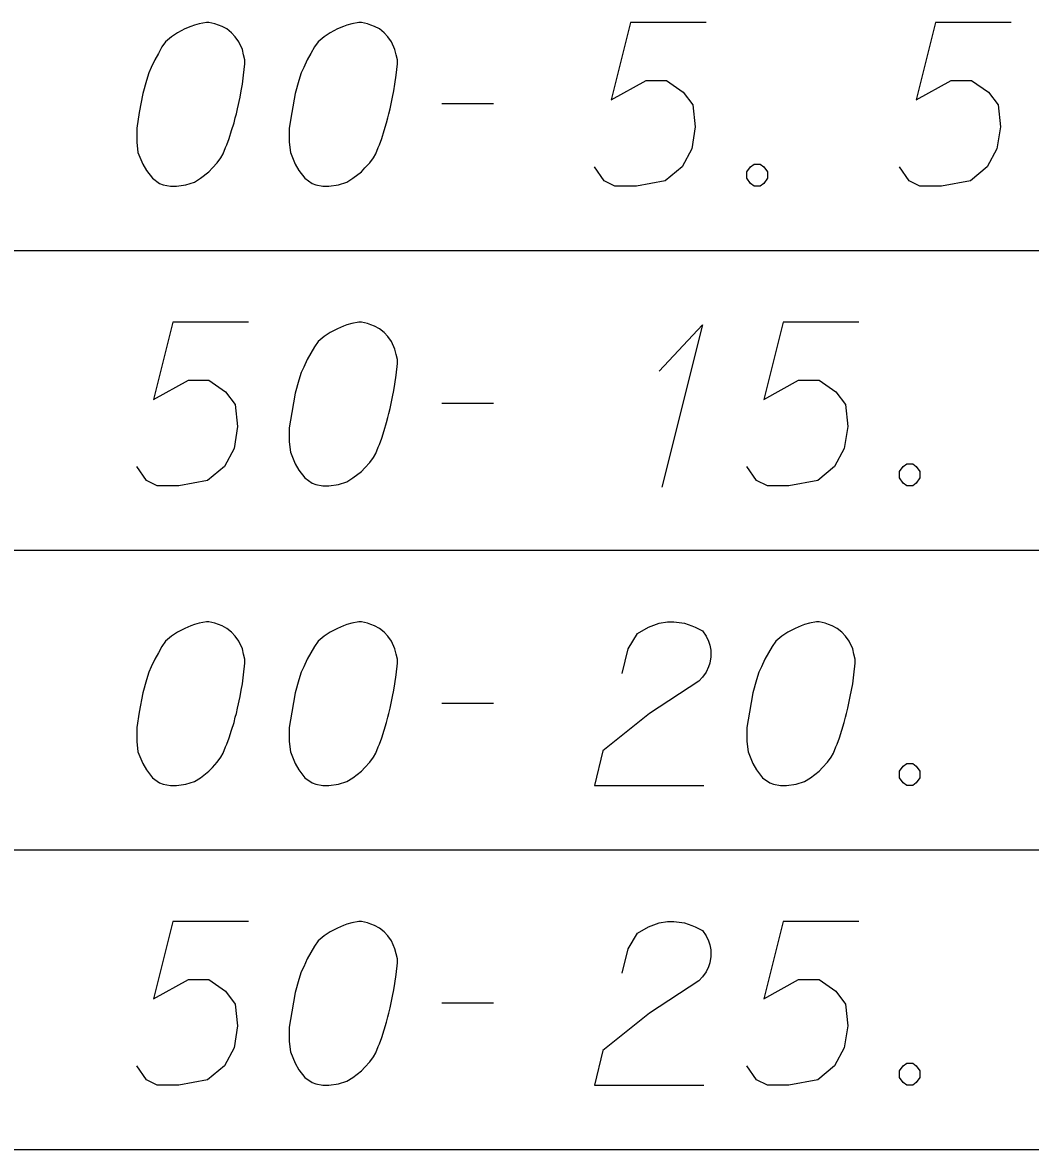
# Model space of a CAD drawing. Extents: x 2074207 to 2076812, y 516372 to 523312.
# Drawn here: x 2076397.04 to 2076426.64, y 517883.72 to 517916.81 of the extents above; entities that cross this region are included whole.
import ezdxf

# ---------------------------------------------------------------- set-up
doc = ezdxf.new("R2010")
doc.units = 0
doc.layers.add('Prop DirtTable_ Soil Test Results - Outline (Minor)', color=7, linetype='Continuous')
doc.layers.add('Prop DirtTable_ Soil Test Results - Tx (Sample Data)', color=7, linetype='Continuous')

msp = doc.modelspace()

# ---------------------------------------------------------------- linework, layer by layer
at = {"layer": 'Prop DirtTable_ Soil Test Results - Outline (Minor)'}
for p, q in [((2076260.609, 517910.118), (2076811.903, 517910.118)), ((2076260.609, 517910.118), (2076811.903, 517910.118)), ((2076260.609, 517901.318), (2076811.903, 517901.318)), ((2076260.609, 517901.318), (2076811.903, 517901.318)), ((2076260.609, 517892.518), (2076811.903, 517892.518)), ((2076260.609, 517892.518), (2076811.903, 517892.518)), ((2076260.609, 517883.718), (2076811.903, 517883.718)), ((2076260.609, 517883.718), (2076811.903, 517883.718))]:
    msp.add_line(p, q, dxfattribs=at)
at = {"layer": 'Prop DirtTable_ Soil Test Results - Tx (Sample Data)'}
for points in [[(2076402.512, 517916.807), (2076402.442, 517916.807), (2076402.23, 517916.769), (2076402.089, 517916.731), (2076401.983, 517916.693), (2076401.807, 517916.618), (2076401.595, 517916.504), (2076401.419, 517916.391), (2076401.242, 517916.24), (2076401.136, 517916.089), (2076401.031, 517915.9), (2076400.925, 517915.711), (2076400.819, 517915.484), (2076400.748, 517915.333), (2076400.678, 517915.106), (2076400.572, 517914.728), (2076400.466, 517914.161), (2076400.396, 517913.708), (2076400.396, 517913.292), (2076400.431, 517912.989), (2076400.572, 517912.649), (2076400.678, 517912.46), (2076400.854, 517912.234), (2076401.066, 517912.082), (2076401.172, 517912.045), (2076401.383, 517912.007), (2076401.56, 517912.007), (2076401.842, 517912.045), (2076402.089, 517912.12), (2076402.265, 517912.234), (2076402.512, 517912.423), (2076402.618, 517912.536), (2076402.759, 517912.687), (2076402.865, 517912.838), (2076402.935, 517912.952), (2076403.006, 517913.141), (2076403.041, 517913.216), (2076403.112, 517913.405), (2076403.182, 517913.632), (2076403.253, 517913.859), (2076403.288, 517914.01), (2076403.323, 517914.123), (2076403.359, 517914.275), (2076403.429, 517914.615), (2076403.465, 517914.804), (2076403.5, 517914.993), (2076403.535, 517915.257), (2076403.57, 517915.597), (2076403.57, 517915.711), (2076403.535, 517915.862), (2076403.5, 517916.013), (2076403.394, 517916.24), (2076403.288, 517916.391), (2076403.182, 517916.504), (2076403.041, 517916.618), (2076402.9, 517916.693), (2076402.794, 517916.731), (2076402.689, 517916.769), (2076402.512, 517916.807)], [(2076406.992, 517916.807), (2076406.922, 517916.807), (2076406.71, 517916.769), (2076406.569, 517916.731), (2076406.463, 517916.693), (2076406.287, 517916.618), (2076406.075, 517916.504), (2076405.899, 517916.391), (2076405.722, 517916.24), (2076405.616, 517916.089), (2076405.511, 517915.9), (2076405.405, 517915.711), (2076405.299, 517915.484), (2076405.228, 517915.333), (2076405.158, 517915.106), (2076405.052, 517914.728), (2076404.946, 517914.161), (2076404.876, 517913.708), (2076404.876, 517913.292), (2076404.911, 517912.989), (2076405.052, 517912.649), (2076405.158, 517912.46), (2076405.334, 517912.234), (2076405.546, 517912.082), (2076405.652, 517912.045), (2076405.863, 517912.007), (2076406.04, 517912.007), (2076406.322, 517912.045), (2076406.569, 517912.12), (2076406.745, 517912.234), (2076406.992, 517912.423), (2076407.098, 517912.536), (2076407.239, 517912.687), (2076407.345, 517912.838), (2076407.415, 517912.952), (2076407.486, 517913.141), (2076407.521, 517913.216), (2076407.592, 517913.405), (2076407.662, 517913.632), (2076407.733, 517913.859), (2076407.768, 517914.01), (2076407.803, 517914.123), (2076407.839, 517914.275), (2076407.909, 517914.615), (2076407.945, 517914.804), (2076407.98, 517914.993), (2076408.015, 517915.257), (2076408.05, 517915.597), (2076408.05, 517915.711), (2076408.015, 517915.862), (2076407.98, 517916.013), (2076407.874, 517916.24), (2076407.768, 517916.391), (2076407.662, 517916.504), (2076407.521, 517916.618), (2076407.38, 517916.693), (2076407.274, 517916.731), (2076407.169, 517916.769), (2076406.992, 517916.807)], [(2076417.116, 517916.807), (2076414.894, 517916.807), (2076414.329, 517914.539), (2076415.352, 517915.106), (2076415.952, 517915.106), (2076416.446, 517914.766), (2076416.728, 517914.388), (2076416.799, 517913.745), (2076416.693, 517913.103), (2076416.411, 517912.574), (2076415.917, 517912.158), (2076415.07, 517912.007), (2076414.435, 517912.007), (2076414.118, 517912.158), (2076413.836, 517912.574)], [(2076426.076, 517916.807), (2076423.854, 517916.807), (2076423.289, 517914.539), (2076424.312, 517915.106), (2076424.912, 517915.106), (2076425.406, 517914.766), (2076425.688, 517914.388), (2076425.759, 517913.745), (2076425.653, 517913.103), (2076425.371, 517912.574), (2076424.877, 517912.158), (2076424.03, 517912.007), (2076423.395, 517912.007), (2076423.078, 517912.158), (2076422.796, 517912.574)], [(2076409.356, 517914.426), (2076410.872, 517914.426)], [(2076418.527, 517912.649), (2076418.704, 517912.649), (2076418.809, 517912.574), (2076418.915, 517912.423), (2076418.915, 517912.234), (2076418.809, 517912.082), (2076418.704, 517912.007), (2076418.527, 517912.007), (2076418.421, 517912.082), (2076418.316, 517912.234), (2076418.316, 517912.423), (2076418.421, 517912.574), (2076418.527, 517912.649)], [(2076403.676, 517908.007), (2076401.454, 517908.007), (2076400.889, 517905.739), (2076401.912, 517906.306), (2076402.512, 517906.306), (2076403.006, 517905.966), (2076403.288, 517905.588), (2076403.359, 517904.945), (2076403.253, 517904.303), (2076402.971, 517903.774), (2076402.477, 517903.358), (2076401.63, 517903.207), (2076400.995, 517903.207), (2076400.678, 517903.358), (2076400.396, 517903.774)], [(2076406.992, 517908.007), (2076406.922, 517908.007), (2076406.71, 517907.969), (2076406.569, 517907.931), (2076406.463, 517907.893), (2076406.287, 517907.818), (2076406.075, 517907.704), (2076405.899, 517907.591), (2076405.722, 517907.44), (2076405.616, 517907.289), (2076405.511, 517907.1), (2076405.405, 517906.911), (2076405.299, 517906.684), (2076405.228, 517906.533), (2076405.158, 517906.306), (2076405.052, 517905.928), (2076404.946, 517905.361), (2076404.876, 517904.908), (2076404.876, 517904.492), (2076404.911, 517904.189), (2076405.052, 517903.849), (2076405.158, 517903.66), (2076405.334, 517903.434), (2076405.546, 517903.282), (2076405.652, 517903.245), (2076405.863, 517903.207), (2076406.04, 517903.207), (2076406.322, 517903.245), (2076406.569, 517903.32), (2076406.745, 517903.434), (2076406.992, 517903.623), (2076407.098, 517903.736), (2076407.239, 517903.887), (2076407.345, 517904.038), (2076407.415, 517904.152), (2076407.486, 517904.341), (2076407.521, 517904.416), (2076407.592, 517904.605), (2076407.662, 517904.832), (2076407.733, 517905.059), (2076407.768, 517905.21), (2076407.803, 517905.323), (2076407.839, 517905.475), (2076407.909, 517905.815), (2076407.945, 517906.004), (2076407.98, 517906.193), (2076408.015, 517906.457), (2076408.05, 517906.797), (2076408.05, 517906.911), (2076408.015, 517907.062), (2076407.98, 517907.213), (2076407.874, 517907.44), (2076407.768, 517907.591), (2076407.662, 517907.704), (2076407.521, 517907.818), (2076407.38, 517907.893), (2076407.274, 517907.931), (2076407.169, 517907.969), (2076406.992, 517908.007)], [(2076415.74, 517906.571), (2076417.01, 517907.931), (2076415.811, 517903.169)], [(2076421.596, 517908.007), (2076419.374, 517908.007), (2076418.809, 517905.739), (2076419.832, 517906.306), (2076420.432, 517906.306), (2076420.926, 517905.966), (2076421.208, 517905.588), (2076421.279, 517904.945), (2076421.173, 517904.303), (2076420.891, 517903.774), (2076420.397, 517903.358), (2076419.55, 517903.207), (2076418.915, 517903.207), (2076418.598, 517903.358), (2076418.316, 517903.774)], [(2076409.356, 517905.626), (2076410.872, 517905.626)], [(2076423.007, 517903.849), (2076423.184, 517903.849), (2076423.289, 517903.774), (2076423.395, 517903.623), (2076423.395, 517903.434), (2076423.289, 517903.282), (2076423.184, 517903.207), (2076423.007, 517903.207), (2076422.901, 517903.282), (2076422.796, 517903.434), (2076422.796, 517903.623), (2076422.901, 517903.774), (2076423.007, 517903.849)], [(2076402.512, 517899.207), (2076402.442, 517899.207), (2076402.23, 517899.169), (2076402.089, 517899.131), (2076401.983, 517899.093), (2076401.807, 517899.018), (2076401.595, 517898.904), (2076401.419, 517898.791), (2076401.242, 517898.64), (2076401.136, 517898.489), (2076401.031, 517898.3), (2076400.925, 517898.111), (2076400.819, 517897.884), (2076400.748, 517897.733), (2076400.678, 517897.506), (2076400.572, 517897.128), (2076400.466, 517896.561), (2076400.396, 517896.108), (2076400.396, 517895.692), (2076400.431, 517895.389), (2076400.572, 517895.049), (2076400.678, 517894.86), (2076400.854, 517894.634), (2076401.066, 517894.482), (2076401.172, 517894.445), (2076401.383, 517894.407), (2076401.56, 517894.407), (2076401.842, 517894.445), (2076402.089, 517894.52), (2076402.265, 517894.634), (2076402.512, 517894.823), (2076402.618, 517894.936), (2076402.759, 517895.087), (2076402.865, 517895.238), (2076402.935, 517895.352), (2076403.006, 517895.541), (2076403.041, 517895.616), (2076403.112, 517895.805), (2076403.182, 517896.032), (2076403.253, 517896.259), (2076403.288, 517896.41), (2076403.323, 517896.523), (2076403.359, 517896.675), (2076403.429, 517897.015), (2076403.465, 517897.204), (2076403.5, 517897.393), (2076403.535, 517897.657), (2076403.57, 517897.997), (2076403.57, 517898.111), (2076403.535, 517898.262), (2076403.5, 517898.413), (2076403.394, 517898.64), (2076403.288, 517898.791), (2076403.182, 517898.904), (2076403.041, 517899.018), (2076402.9, 517899.093), (2076402.794, 517899.131), (2076402.689, 517899.169), (2076402.512, 517899.207)], [(2076406.992, 517899.207), (2076406.922, 517899.207), (2076406.71, 517899.169), (2076406.569, 517899.131), (2076406.463, 517899.093), (2076406.287, 517899.018), (2076406.075, 517898.904), (2076405.899, 517898.791), (2076405.722, 517898.64), (2076405.616, 517898.489), (2076405.511, 517898.3), (2076405.405, 517898.111), (2076405.299, 517897.884), (2076405.228, 517897.733), (2076405.158, 517897.506), (2076405.052, 517897.128), (2076404.946, 517896.561), (2076404.876, 517896.108), (2076404.876, 517895.692), (2076404.911, 517895.389), (2076405.052, 517895.049), (2076405.158, 517894.86), (2076405.334, 517894.634), (2076405.546, 517894.482), (2076405.652, 517894.445), (2076405.863, 517894.407), (2076406.04, 517894.407), (2076406.322, 517894.445), (2076406.569, 517894.52), (2076406.745, 517894.634), (2076406.992, 517894.823), (2076407.098, 517894.936), (2076407.239, 517895.087), (2076407.345, 517895.238), (2076407.415, 517895.352), (2076407.486, 517895.541), (2076407.521, 517895.616), (2076407.592, 517895.805), (2076407.662, 517896.032), (2076407.733, 517896.259), (2076407.768, 517896.41), (2076407.803, 517896.523), (2076407.839, 517896.675), (2076407.909, 517897.015), (2076407.945, 517897.204), (2076407.98, 517897.393), (2076408.015, 517897.657), (2076408.05, 517897.997), (2076408.05, 517898.111), (2076408.015, 517898.262), (2076407.98, 517898.413), (2076407.874, 517898.64), (2076407.768, 517898.791), (2076407.662, 517898.904), (2076407.521, 517899.018), (2076407.38, 517899.093), (2076407.274, 517899.131), (2076407.169, 517899.169), (2076406.992, 517899.207)], [(2076414.647, 517897.695), (2076414.823, 517898.413), (2076415.106, 517898.867), (2076415.423, 517899.056), (2076415.74, 517899.169), (2076415.987, 517899.207), (2076416.164, 517899.207), (2076416.481, 517899.169), (2076416.693, 517899.093), (2076416.799, 517899.056), (2076417.01, 517898.942), (2076417.116, 517898.791), (2076417.187, 517898.64), (2076417.222, 517898.526), (2076417.257, 517898.375), (2076417.257, 517898.186), (2076417.222, 517897.997), (2076417.187, 517897.884), (2076417.116, 517897.733), (2076417.01, 517897.582), (2076416.905, 517897.468), (2076415.458, 517896.523), (2076414.083, 517895.427), (2076413.836, 517894.407), (2076417.046, 517894.407)], [(2076420.432, 517899.207), (2076420.362, 517899.207), (2076420.15, 517899.169), (2076420.009, 517899.131), (2076419.903, 517899.093), (2076419.727, 517899.018), (2076419.515, 517898.904), (2076419.339, 517898.791), (2076419.162, 517898.64), (2076419.056, 517898.489), (2076418.951, 517898.3), (2076418.845, 517898.111), (2076418.739, 517897.884), (2076418.668, 517897.733), (2076418.598, 517897.506), (2076418.492, 517897.128), (2076418.386, 517896.561), (2076418.316, 517896.108), (2076418.316, 517895.692), (2076418.351, 517895.389), (2076418.492, 517895.049), (2076418.598, 517894.86), (2076418.774, 517894.634), (2076418.986, 517894.482), (2076419.092, 517894.445), (2076419.303, 517894.407), (2076419.48, 517894.407), (2076419.762, 517894.445), (2076420.009, 517894.52), (2076420.185, 517894.634), (2076420.432, 517894.823), (2076420.538, 517894.936), (2076420.679, 517895.087), (2076420.785, 517895.238), (2076420.855, 517895.352), (2076420.926, 517895.541), (2076420.961, 517895.616), (2076421.032, 517895.805), (2076421.102, 517896.032), (2076421.173, 517896.259), (2076421.208, 517896.41), (2076421.243, 517896.523), (2076421.279, 517896.675), (2076421.349, 517897.015), (2076421.385, 517897.204), (2076421.42, 517897.393), (2076421.455, 517897.657), (2076421.49, 517897.997), (2076421.49, 517898.111), (2076421.455, 517898.262), (2076421.42, 517898.413), (2076421.314, 517898.64), (2076421.208, 517898.791), (2076421.102, 517898.904), (2076420.961, 517899.018), (2076420.82, 517899.093), (2076420.714, 517899.131), (2076420.609, 517899.169), (2076420.432, 517899.207)], [(2076409.356, 517896.826), (2076410.872, 517896.826)], [(2076423.007, 517895.049), (2076423.184, 517895.049), (2076423.289, 517894.974), (2076423.395, 517894.823), (2076423.395, 517894.634), (2076423.289, 517894.482), (2076423.184, 517894.407), (2076423.007, 517894.407), (2076422.901, 517894.482), (2076422.796, 517894.634), (2076422.796, 517894.823), (2076422.901, 517894.974), (2076423.007, 517895.049)], [(2076403.676, 517890.407), (2076401.454, 517890.407), (2076400.889, 517888.139), (2076401.912, 517888.706), (2076402.512, 517888.706), (2076403.006, 517888.366), (2076403.288, 517887.988), (2076403.359, 517887.345), (2076403.253, 517886.703), (2076402.971, 517886.174), (2076402.477, 517885.758), (2076401.63, 517885.607), (2076400.995, 517885.607), (2076400.678, 517885.758), (2076400.396, 517886.174)], [(2076406.992, 517890.407), (2076406.922, 517890.407), (2076406.71, 517890.369), (2076406.569, 517890.331), (2076406.463, 517890.293), (2076406.287, 517890.218), (2076406.075, 517890.104), (2076405.899, 517889.991), (2076405.722, 517889.84), (2076405.616, 517889.689), (2076405.511, 517889.5), (2076405.405, 517889.311), (2076405.299, 517889.084), (2076405.228, 517888.933), (2076405.158, 517888.706), (2076405.052, 517888.328), (2076404.946, 517887.761), (2076404.876, 517887.308), (2076404.876, 517886.892), (2076404.911, 517886.589), (2076405.052, 517886.249), (2076405.158, 517886.06), (2076405.334, 517885.834), (2076405.546, 517885.682), (2076405.652, 517885.645), (2076405.863, 517885.607), (2076406.04, 517885.607), (2076406.322, 517885.645), (2076406.569, 517885.72), (2076406.745, 517885.834), (2076406.992, 517886.023), (2076407.098, 517886.136), (2076407.239, 517886.287), (2076407.345, 517886.438), (2076407.415, 517886.552), (2076407.486, 517886.741), (2076407.521, 517886.816), (2076407.592, 517887.005), (2076407.662, 517887.232), (2076407.733, 517887.459), (2076407.768, 517887.61), (2076407.803, 517887.723), (2076407.839, 517887.875), (2076407.909, 517888.215), (2076407.945, 517888.404), (2076407.98, 517888.593), (2076408.015, 517888.857), (2076408.05, 517889.197), (2076408.05, 517889.311), (2076408.015, 517889.462), (2076407.98, 517889.613), (2076407.874, 517889.84), (2076407.768, 517889.991), (2076407.662, 517890.104), (2076407.521, 517890.218), (2076407.38, 517890.293), (2076407.274, 517890.331), (2076407.169, 517890.369), (2076406.992, 517890.407)], [(2076414.647, 517888.895), (2076414.823, 517889.613), (2076415.106, 517890.067), (2076415.423, 517890.256), (2076415.74, 517890.369), (2076415.987, 517890.407), (2076416.164, 517890.407), (2076416.481, 517890.369), (2076416.693, 517890.293), (2076416.799, 517890.256), (2076417.01, 517890.142), (2076417.116, 517889.991), (2076417.187, 517889.84), (2076417.222, 517889.726), (2076417.257, 517889.575), (2076417.257, 517889.386), (2076417.222, 517889.197), (2076417.187, 517889.084), (2076417.116, 517888.933), (2076417.01, 517888.782), (2076416.905, 517888.668), (2076415.458, 517887.723), (2076414.083, 517886.627), (2076413.836, 517885.607), (2076417.046, 517885.607)], [(2076421.596, 517890.407), (2076419.374, 517890.407), (2076418.809, 517888.139), (2076419.832, 517888.706), (2076420.432, 517888.706), (2076420.926, 517888.366), (2076421.208, 517887.988), (2076421.279, 517887.345), (2076421.173, 517886.703), (2076420.891, 517886.174), (2076420.397, 517885.758), (2076419.55, 517885.607), (2076418.915, 517885.607), (2076418.598, 517885.758), (2076418.316, 517886.174)], [(2076409.356, 517888.026), (2076410.872, 517888.026)], [(2076423.007, 517886.249), (2076423.184, 517886.249), (2076423.289, 517886.174), (2076423.395, 517886.023), (2076423.395, 517885.834), (2076423.289, 517885.682), (2076423.184, 517885.607), (2076423.007, 517885.607), (2076422.901, 517885.682), (2076422.796, 517885.834), (2076422.796, 517886.023), (2076422.901, 517886.174), (2076423.007, 517886.249)]]:
    msp.add_lwpolyline(points, dxfattribs=at)

doc.saveas('drawing.dxf')
